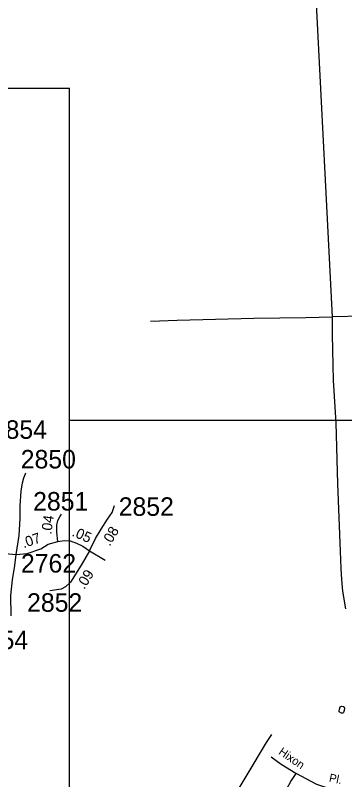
# Model space of a CAD drawing. Extents: x 1945482 to 2853149, y 66427 to 1015778.
# Drawn here: x 2354321 to 2356944, y 197059 to 203152 of the extents above; entities that cross this region are included whole.
import ezdxf

# ---------------------------------------------------------------- set-up
doc = ezdxf.new("R2010")
doc.units = 0
for name, color, linetype in [('Old_Level_10', 7, 'Continuous'), ('Old_Level_17', 7, 'Continuous'), ('Old_Level_32', 7, 'Continuous'), ('Old_Level_35', 7, 'Continuous'), ('Old_Level_60', 7, 'Continuous'), ('Old_Level_63', 7, 'Continuous'), ('Old_Level_8', 7, 'Continuous')]:
    doc.layers.add(name, color=color, linetype=linetype)

msp = doc.modelspace()

# ---------------------------------------------------------------- linework, layer by layer
at = {"layer": 'Old_Level_32'}
msp.add_line((2354025.2, 198881.1), (2354327.1, 198855.1), dxfattribs=at)
for points in [[(2354327.1, 198855.1), (2354352.3, 199006.3), (2354358.6, 199141.8), (2354358.6, 199242.7), (2354368, 199359.3), (2354377.5, 199425.5), (2354388.4, 199466), (2354405.8, 199504.2)], [(2354912.9, 198883.4), (2354960.1, 198981.1), (2355004.2, 199056.7), (2355054.6, 199135.5), (2355092.4, 199189.1), (2355111.3, 199245.8)], [(2354660.9, 198959), (2354651.5, 199031.5), (2354651.5, 199088.3), (2354658.6, 199124.9), (2354674.5, 199155.3), (2354689.2, 199176.5)], [(2354327.1, 198855.1), (2354415.2, 198861.4), (2354525.5, 198899.2), (2354582.2, 198937), (2354660.9, 198959)], [(2354660.9, 198959), (2354711.3, 198965.4), (2354758.5, 198962.2), (2354808.9, 198943.3), (2354859.3, 198921.2), (2354912.9, 198883.4)], [(2354912.9, 198883.4), (2354853, 198782.6), (2354793.2, 198684.9), (2354761.7, 198634.5), (2354720.7, 198596.6), (2354686.1, 198577.7), (2354596.6, 198565.7)]]:
    msp.add_lwpolyline(points, dxfattribs=at)
at = {"layer": 'Old_Level_35'}
for p, q in [((2356845.9, 200749.6), (2356701.7, 203611.4)), ((2358672.6, 200784.7), (2356845.9, 200749.6)), ((2354912.9, 198883.4), (2355035.7, 198807.8))]:
    msp.add_line(p, q, dxfattribs=at)
for points in [[(2355397.2, 200715.5), (2355609.9, 200721), (2356219.5, 200737.2), (2356635.4, 200743.7), (2356845.9, 200749.6)], [(2356951.7, 198421.3), (2356930, 198562.5), (2356920.4, 198654.2), (2356914.9, 198742), (2356909.5, 198879.8), (2356888.1, 199417.2), (2356874.9, 199902.9), (2356855.5, 200240.2), (2356846.9, 200608), (2356845.9, 200749.6)], [(2354287, 198364.1), (2354286.1, 198527.3), (2354298.7, 198653.4), (2354317.6, 198766.8), (2354327.1, 198855.1)], [(2355843.7, 196555.4), (2356321.4, 197356.5), (2356363.9, 197419.3)], [(2356358.6, 197242.7), (2356436.6, 197183.8), (2356554, 197112.2), (2356718.9, 197022.5), (2356866.5, 196973.3), (2356996.7, 196953), (2356990.6, 196909.4), (2356988.1, 196851.3), (2356998.8, 196784.2), (2357022.3, 196718), (2357089.3, 196599.8), (2357095.1, 196544.8), (2357179, 196547.7), (2357224.6, 196554.9), (2357259.7, 196566), (2357299.8, 196591.9), (2357333.2, 196622.3), (2357362.7, 196659), (2357382.7, 196690.7)], [(2356555.6, 197109.9), (2356517.3, 197053.8), (2356476.3, 196978.5), (2356452.4, 196917.4), (2356435.2, 196856.7), (2356424.1, 196724.5), (2356408.1, 196597), (2356365.7, 196457.2), (2356302, 196290.7)]]:
    msp.add_lwpolyline(points, dxfattribs=at)
at = {"layer": 'Old_Level_60'}
msp.add_lwpolyline([(2356917.2, 197589.7), (2356900.5, 197599.3), (2356898.5, 197604.9), (2356901.5, 197622.3), (2356908.7, 197640.3), (2356917, 197645.9), (2356931, 197643.6), (2356936.7, 197641.6), (2356941, 197628.6), (2356940.2, 197612.1), (2356934, 197595.9), (2356929.2, 197590.5), (2356917.2, 197589.7)], dxfattribs=at)
at = {"layer": 'Old_Level_63'}
for points in [[(2345095.8, 208219.9), (2334313.2, 208219.9), (2334313.2, 192135.8), (2354753, 192135.8), (2354753, 202571.1)], [(2345095.8, 208219.9), (2345095.8, 202571.1), (2354753, 202571.1)], [(2369645.2, 192135.8), (2354753, 192135.8), (2354753, 199924.5), (2369645.2, 199924.5), (2369645.2, 192135.8)]]:
    msp.add_lwpolyline(points, dxfattribs=at)

# ---------------------------------------------------------------- texts
at = {"layer": 'Old_Level_10'}
for s, rotation, p in [('Hixon', 325.30491, (2356411.5, 197267.8)), ('Pl.', 348.11148, (2356814.8, 197044.8))]:
    msp.add_text(s, height=65.62, rotation=rotation, dxfattribs=at).set_placement(p)
at = {"layer": 'Old_Level_17'}
for s, rotation, p in [('.04', 81.96265, (2354607.2, 199010.8)), ('.08', 59.7595, (2355073.4, 198914.9)), ('.07', 18.93538, (2354387.7, 198903.9)), ('.05', 336.29409, (2354766.1, 199005.6)), ('.09', 58.01131, (2354870.4, 198571.3))]:
    msp.add_text(s, height=82.02, rotation=rotation, dxfattribs=at).set_placement(p)
at = {"layer": 'Old_Level_8'}
for s, p in [('2854', (2354133.8, 199776.4)), ('2850', (2354364.5, 199540.1)), ('2851', (2354463.1, 199204.6)), ('2852', (2355144.4, 199162.5)), ('2762', (2354366, 198710.2)), ('2852', (2354414.8, 198397.7)), ('2854', (2353984.3, 198099.1))]:
    msp.add_text(s, height=147.64, dxfattribs=at).set_placement(p)

doc.saveas('drawing.dxf')
